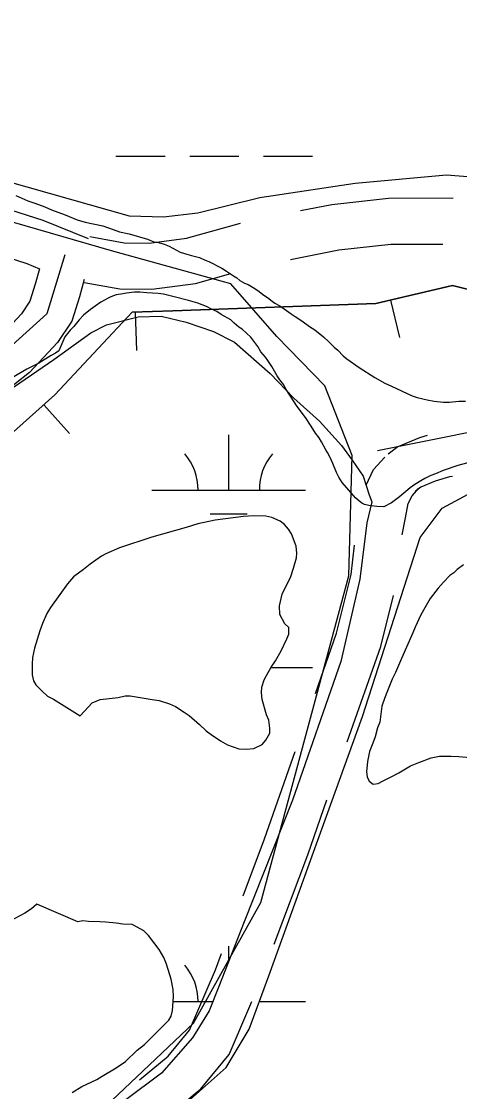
# Model space of a CAD drawing. Extents: x 3445503 to 3483459, y 540493 to 566012.
# Drawn here: x 3466648 to 3466933, y 548533 to 549229 of the extents above; entities that cross this region are included whole.
import ezdxf

# ---------------------------------------------------------------- set-up
doc = ezdxf.new("R2010")
doc.units = 0
for name, color, linetype in [('V-BORW-LINE', 7, 'Continuous'), ('V-ROAD-CNTR', 7, 'Continuous'), ('V-SITE-VEGE', 7, 'Continuous'), ('V-WETL-SWMP', 7, 'Continuous')]:
    doc.layers.add(name, color=color, linetype=linetype)

msp = doc.modelspace()

# ---------------------------------------------------------------- linework, layer by layer
at = {"layer": 'V-BORW-LINE'}
for p, q in [((3466888.22, 549047.39), (3466893.99, 549023.06)), ((3466721.99, 549039.61), (3466722.75, 549014.62)), ((3466662.51, 548979.35), (3466679.16, 548960.7))]:
    msp.add_line(p, q, dxfattribs=at)
for points in [[(3466720.03, 549039.55), (3466746.51, 549040.36), (3466878.64, 549045.12), (3466928.6, 549056.96), (3467103.1, 549012.85), (3467201.16, 548975.42), (3467294.87, 548904.06), (3467367.72, 548783.51), (3467391.05, 548616.54), (3467326.34, 548429.37), (3467274.5, 548300.59), (3467198.02, 548215.41), (3467139.38, 548172.91), (3466996.02, 548188.06), (3466743.16, 548259.11), (3466544, 548310.06), (3466485.39, 548359.68), (3466472.67, 548442.32), (3466444.86, 548605.42), (3466457.29, 548717.72), (3466547.64, 548876.81), (3466669.64, 548985.71), (3466720.03, 549039.55)], [(3467029.27, 549031.51), (3466928.6, 549056.96), (3466878.64, 549045.12), (3466746.51, 549040.36), (3466720.03, 549039.55)], [(3466720.03, 549039.55), (3466669.64, 548985.71), (3466547.64, 548876.81), (3466457.29, 548717.72), (3466444.86, 548605.42), (3466472.67, 548442.32), (3466485.39, 548359.68), (3466544, 548310.06), (3466743.16, 548259.11), (3466947.33, 548201.74)]]:
    msp.add_lwpolyline(points, dxfattribs=at)
at = {"layer": 'V-ROAD-CNTR'}
for points in [[(3466879.8, 548949.59), (3466982.68, 548970.19), (3467120.15, 549005.79), (3467157.43, 549020.81), (3467223.16, 549030.94), (3467282.72, 549038.37), (3467345.32, 549050.13), (3467382.61, 549083.52), (3467447.06, 549157.34), (3467514.94, 549262.94), (3467598.3, 549370.65), (3467644.35, 549446.62), (3467705.07, 549514.19), (3467775.76, 549623.88), (3467829.59, 549669.42), (3467868.15, 549677.3), (3467945.3, 549671.1), (3468204.49, 549609.21), (3468364.09, 549573.5), (3468501.31, 549533.7)], [(3466562.56, 547860.67), (3466459.32, 547928.55), (3466300.48, 548017.95), (3466282.87, 548032.76), (3466270.93, 548052.65), (3466271.09, 548097.28), (3466327.38, 548270.5), (3466373.11, 548315.21), (3466436.12, 548371.6), (3466545.39, 548429.99), (3466686.15, 548507.15), (3466759.97, 548577.04), (3466803.84, 548655.61), (3466861.08, 548867.98), (3466863.2, 548946.27), (3466845.45, 548991.62), (3466814.27, 549023.68), (3466784.25, 549057.9), (3466706.44, 549079.36), (3466577.36, 549116.64), (3466478.58, 549135.21), (3466363.82, 549172.42), (3465951.36, 549278.7)], [(3466026.45, 549265.19), (3466176.13, 549227.42), (3466338.81, 549183.18), (3466391.58, 549169.26), (3466507.57, 549138.65), (3466629.61, 549109.68), (3466661.71, 549099.31), (3466691.27, 549087.35)], [(3466829.59, 549105.63), (3466850.02, 549109.68), (3466886.8, 549113.66), (3466928.97, 549113.89)], [(3466692.41, 549088.79), (3466694.74, 549088.27), (3466714.76, 549084.69), (3466731.06, 549084.45), (3466755.25, 549087.57), (3466790.43, 549097.52)], [(3466823.15, 549073.77), (3466854.56, 549080), (3466888.5, 549083.67), (3466922.34, 549083.86)], [(3466676.16, 549076.83), (3466664.47, 549038.51), (3466628.14, 549005.84), (3466559.49, 548952.06), (3466497.58, 548875.36), (3466445.25, 548786.18), (3466426.94, 548743.61), (3466414.56, 548702.04), (3466415.74, 548627.37), (3466425.24, 548497.45), (3466440.58, 548415.08), (3466439.35, 548380.47)], [(3466621.52, 549080.77), (3466651.46, 549071.1), (3466659.53, 549067.83), (3466656.87, 549057.76), (3466653.42, 549046.77), (3466647.84, 549038.47), (3466632.87, 549022.53)], [(3466688.71, 549060.85), (3466685.7, 549049.43), (3466680.74, 549033.64), (3466671.38, 549019.71), (3466653.17, 549000.33), (3466615.54, 548970.84), (3466582.99, 548944.9), (3466558.34, 548923.29), (3466537.7, 548901.9), (3466517.55, 548877.57), (3466500.08, 548849.93), (3466491.51, 548834.79), (3466466.1, 548783.58), (3466447.53, 548734.67), (3466434.78, 548688.44), (3466429.59, 548647.25), (3466428.48, 548594.99), (3466431.75, 548553.39), (3466439.23, 548509.31), (3466451.68, 548447.29), (3466458.15, 548407.21), (3466459.2, 548391.08)], [(3466688.53, 549058.91), (3466688.81, 549058.85), (3466711.88, 549054.73), (3466732.77, 549054.42), (3466761.28, 549058.11), (3466784.26, 549064.6)], [(3466911.97, 548959.27), (3466907.1, 548957.78), (3466893.01, 548951.86), (3466886.68, 548947.19)], [(3466872.3, 548927.08), (3466877.09, 548937.11), (3466884.51, 548945.24)], [(3466928.47, 548932.72), (3466926.56, 548932.37), (3466917.32, 548929.54), (3466907.94, 548925.59), (3466904.49, 548923.05)], [(3466895.79, 548894.78), (3466897.9, 548905.79), (3466899.77, 548915.01), (3466902.23, 548920.16), (3466906.66, 548925.01)], [(3466839.32, 548791.58), (3466853.05, 548830.7), (3466862.64, 548868.89), (3466864.72, 548887.94)], [(3466860.02, 548759.99), (3466881.81, 548822.06), (3466890.14, 548855.24)], [(3466792.17, 548659.76), (3466806.06, 548696.84), (3466826.07, 548753.84)], [(3466812.43, 548628.33), (3466834.26, 548686.61), (3466846.77, 548722.25)], [(3466724.81, 548540.25), (3466743.33, 548555.59), (3466757.32, 548572.48), (3466774.16, 548611.69), (3466778.14, 548622.3)], [(3466738.68, 548513.12), (3466740.83, 548514.56), (3466764.64, 548534.29), (3466783.18, 548556.67), (3466797.95, 548591.05)]]:
    msp.add_lwpolyline(points, dxfattribs=at)
at = {"layer": 'V-SITE-VEGE'}
for points in [[(3466644.18, 549115.42), (3466652.02, 549111.96), (3466656.52, 549110.52), (3466663.05, 549108.08), (3466667.4, 549106.06), (3466676.26, 549102.75), (3466684.24, 549099.58), (3466689.31, 549098.15), (3466700.92, 549095.72), (3466707.59, 549093.28), (3466711.8, 549091.84), (3466718.04, 549090.41), (3466729.94, 549086.96), (3466734.15, 549085.38), (3466737.19, 549084.96), (3466740.82, 549083.81), (3466744.16, 549082.37), (3466751.27, 549078.62), (3466755.62, 549077.18), (3466758.52, 549076.47), (3466763.89, 549075.03), (3466767.52, 549073.3), (3466769.99, 549072.59), (3466778.27, 549068.12), (3466781.46, 549066.1), (3466785.96, 549063.21), (3466788.14, 549061.77), (3466790.17, 549060.18), (3466793.22, 549058.45), (3466795.55, 549057.44), (3466798.74, 549055.57), (3466801.79, 549053.54), (3466805.71, 549050.66), (3466808.18, 549049.07), (3466811.23, 549046.61), (3466812.98, 549045.46), (3466816.17, 549043.58), (3466818.93, 549041.71), (3466823.43, 549038.53), (3466826.05, 549036.66), (3466830.55, 549033.91), (3466835.49, 549030.31), (3466838.83, 549027.99), (3466844.64, 549023.52), (3466848.13, 549020.34), (3466851.62, 549016.87), (3466853.8, 549014.85), (3466857.29, 549011.23), (3466859.76, 549009.21), (3466867.75, 549003.58), (3466877.91, 548996.95), (3466884.6, 548993.34), (3466888.95, 548991.47), (3466902.3, 548985.13), (3466905.64, 548983.98), (3466912.17, 548982.55), (3466916.67, 548981.69), (3466922.75, 548980.98), (3466926.67, 548980.99), (3466932.61, 548981.59), (3466937.1, 548981.6)], [(3466943.31, 548942.78), (3466932.15, 548939.84), (3466922.45, 548936.62), (3466917.53, 548934.44), (3466914.48, 548933.27), (3466910.58, 548931.37), (3466907.97, 548929.92), (3466904.07, 548927.44), (3466901.03, 548925.26), (3466894.09, 548919.44), (3466888.88, 548915.51), (3466883.81, 548912.88), (3466879.32, 548913.02), (3466874.1, 548913.72), (3466871.34, 548914.44), (3466869.46, 548915.31), (3466867.13, 548917.18), (3466865.39, 548918.77), (3466856.66, 548928.75), (3466854.48, 548932.22), (3466853.02, 548935.26), (3466850.68, 548941.06), (3466848.93, 548944.96), (3466847.18, 548948.29), (3466846.02, 548950.03), (3466843.25, 548955.24), (3466841.64, 548957.84), (3466839.32, 548960.88), (3466836.55, 548965.36), (3466832.76, 548971.01), (3466827.38, 548978.24), (3466823.16, 548984.89), (3466819.81, 548989.96), (3466818.64, 548992.28), (3466816.17, 548995.46), (3466814.42, 548998.21), (3466810.92, 549004.14), (3466808.3, 549008.19), (3466806.7, 549010.36), (3466803.79, 549013.83), (3466801.75, 549017.16), (3466797.24, 549023.38), (3466791.57, 549028.44), (3466789.54, 549029.88), (3466786.48, 549032.48), (3466784.3, 549034.65), (3466777.92, 549038.11), (3466775.01, 549039.98), (3466771.67, 549041.57), (3466768.48, 549043.3), (3466762.68, 549045.31), (3466756.58, 549047.18), (3466747.3, 549049.61), (3466740.48, 549051.19), (3466736.85, 549051.76), (3466729.6, 549052.17), (3466724.97, 549052.59), (3466721.48, 549052.58), (3466716.27, 549051.99), (3466712.65, 549051.25), (3466709.6, 549050.81), (3466706.13, 549049.49), (3466704.25, 549048.62), (3466699.62, 549046), (3466695.85, 549043.52), (3466692.82, 549041.19), (3466688.33, 549037.56), (3466685.44, 549034.65), (3466681.98, 549030.15), (3466679.66, 549027.82), (3466676.2, 549023.46), (3466672.31, 549014.31), (3466670.14, 549012.86), (3466667.25, 549011.26), (3466659.14, 549006.3), (3466651.47, 549002.37), (3466637.73, 548994.5)], [(3466935.8, 548875.1), (3466931.63, 548872.2), (3466929.44, 548869.97), (3466926.8, 548868.19), (3466922.64, 548863.96), (3466919.14, 548859.96), (3466914.11, 548853.29), (3466908.02, 548842.64), (3466904.32, 548834.67), (3466902.81, 548830.9), (3466895.43, 548814.28), (3466891.53, 548805.2), (3466889.36, 548800.76), (3466886.32, 548793.23), (3466884.38, 548788.14), (3466882.65, 548783.26), (3466881.19, 548772.87), (3466879.67, 548769.11), (3466878.17, 548763.35), (3466876.66, 548759.15), (3466874.49, 548753.83), (3466873.22, 548747.2), (3466872.61, 548740.57), (3466873.08, 548737.26), (3466874.2, 548734.4), (3466876.87, 548732.43), (3466880.18, 548732.9), (3466883.04, 548734.46), (3466888.98, 548737.38), (3466893.59, 548739.85), (3466901.29, 548744.33), (3466906.57, 548746.58), (3466914.71, 548749.73), (3466920.01, 548750.66), (3466927.73, 548750.72), (3466932.59, 548750.54), (3466940.11, 548749.93)], [(3466680.83, 548531.92), (3466687.2, 548535.72), (3466696.88, 548540.43), (3466700.4, 548542.45), (3466709.62, 548548.04), (3466715.56, 548552.06), (3466723.23, 548559.41), (3466728.05, 548563.2), (3466734.41, 548569.44), (3466743.83, 548579.01), (3466745.35, 548581.67), (3466746.21, 548585.21), (3466746.8, 548594.05), (3466746.76, 548598.91), (3466745.38, 548605.74), (3466742.44, 548615.43), (3466740.63, 548619.83), (3466737.5, 548624.89), (3466730.58, 548634.11), (3466727.47, 548637.18), (3466723.25, 548639.57), (3466719.93, 548641.31), (3466713.96, 548641.48), (3466709.54, 548642.11), (3466702.91, 548642.72), (3466698.94, 548642.91), (3466691.65, 548643.07), (3466687.89, 548643.49), (3466684.58, 548643.02), (3466657.99, 548654.51), (3466654.48, 548651.39), (3466650.09, 548648.49), (3466640.42, 548643.33)]]:
    msp.add_lwpolyline(points, dxfattribs=at)
msp.add_lwpolyline([(3466693.83, 548785.3), (3466699.11, 548787.55), (3466710.81, 548788.97), (3466715.44, 548789.89), (3466718.75, 548789.91), (3466732.9, 548787.6), (3466737.54, 548786.97), (3466744.18, 548784.82), (3466748.17, 548783.08), (3466753.94, 548779.37), (3466757.05, 548777.19), (3466763.72, 548771.28), (3466768.17, 548767.12), (3466771.5, 548764.72), (3466777.5, 548760.79), (3466782.15, 548758.18), (3466789.46, 548755.58), (3466794.32, 548755.18), (3466799.18, 548755.66), (3466804.68, 548758.35), (3466807.08, 548761.02), (3466809.7, 548765.68), (3466809.67, 548769), (3466808.97, 548774.07), (3466807.4, 548777.59), (3466804.67, 548787.5), (3466804.19, 548792.14), (3466804.38, 548795.67), (3466805.89, 548800.32), (3466807.41, 548803.2), (3466810.46, 548808.53), (3466813.3, 548812.75), (3466817, 548819.18), (3466820.69, 548826.93), (3466822, 548830.04), (3466821.96, 548834.45), (3466819.29, 548836.86), (3466816.15, 548842.8), (3466815.89, 548848.54), (3466817.59, 548856.06), (3466823.24, 548867.59), (3466824.97, 548872.9), (3466826.9, 548879.76), (3466827.1, 548882.85), (3466826.84, 548887.27), (3466823.69, 548895.41), (3466821.67, 548898.27), (3466819.22, 548901.34), (3466816.33, 548903.53), (3466811.01, 548905.91), (3466807.03, 548906.77), (3466799.08, 548907.14), (3466792.46, 548906.65), (3466773.93, 548904.29), (3466762.69, 548901.78), (3466755.2, 548899.51), (3466732.73, 548893.15), (3466711.8, 548886.14), (3466702.78, 548882.31), (3466699.92, 548880.74), (3466692.68, 548875.6), (3466688.29, 548872.04), (3466681.7, 548867.35), (3466677.76, 548862.9), (3466672.96, 548855.8), (3466666.84, 548847.36), (3466664.44, 548843.58), (3466661.62, 548836.94), (3466659.9, 548832.29), (3466656.45, 548821), (3466655.18, 548814.8), (3466654.76, 548810.61), (3466654.82, 548803.54), (3466655.73, 548799.79), (3466657.3, 548797.15), (3466661.09, 548793.21), (3466664.87, 548789.71), (3466668.86, 548787.75), (3466686.17, 548776.85)], close=True, dxfattribs=at)
at = {"layer": 'V-WETL-SWMP'}
for p, q in [((3466709.44, 549141.07), (3466741.44, 549141.07)), ((3466757.44, 549141.07), (3466789.44, 549141.07)), ((3466805.44, 549141.07), (3466837.44, 549141.07)), ((3466782.84, 548923.83), (3466782.84, 548959.83)), ((3466732.84, 548923.83), (3466832.84, 548923.83)), ((3466770.84, 548908.4), (3466794.84, 548908.4)), ((3466810.39, 548808.4), (3466837.43, 548808.4)), ((3466782.84, 548617.34), (3466782.84, 548627.15)), ((3466746.61, 548591.15), (3466772.57, 548591.15)), ((3466802.82, 548591.15), (3466832.85, 548591.15))]:
    msp.add_line(p, q, dxfattribs=at)
for points in [[(3466963.12, 549125.53), (3466924.58, 549128.68), (3466865.16, 549123.29), (3466803.13, 549113.96), (3466762.67, 549104.04), (3466740.47, 549101.36), (3466718.26, 549101.95), (3466599.29, 549135.57), (3466511.7, 549155.56), (3466492.09, 549163.34), (3466484.87, 549175.08), (3466476.91, 549216.85), (3466465.64, 549274.3)], [(3466628, 548980.8), (3466669.06, 549008.68), (3466693.17, 549026.05), (3466703.28, 549031.31), (3466723.83, 549036.59), (3466738.85, 549036.96), (3466755.19, 549033.09), (3466772.84, 549026.94), (3466786.57, 549020.12), (3466809.82, 548999.62), (3466825.21, 548983.67), (3466841.91, 548968.7), (3466856.32, 548952.74), (3466863.2, 548943.29), (3466870.42, 548932.86), (3466874.37, 548920.79), (3466876.02, 548916.23), (3466872.79, 548902.5), (3466868.33, 548865.92), (3466855.75, 548812.33), (3466824.34, 548722.12), (3466792.9, 548643.01), (3466776.37, 548600.84), (3466770.21, 548585.15), (3466759.17, 548567.49), (3466738.99, 548544.57), (3466690.12, 548507.86)], [(3466757.68, 548527.32), (3466781.14, 548548.29), (3466796.1, 548573.17), (3466809.06, 548607.84), (3466869.99, 548776.59), (3466907.55, 548893.01), (3466921.87, 548912), (3466938.83, 548921.2), (3466964.29, 548927.81), (3467008.7, 548935.78), (3467098.16, 548954.33), (3467146.47, 548967.54), (3467177.19, 548965.02), (3467203.36, 548953.33), (3467234.79, 548929.25), (3467268.89, 548890.8), (3467326.62, 548809.29), (3467344.32, 548790.4), (3467370, 548723.17), (3467382.65, 548644.8), (3467380.88, 548578.8), (3467369.96, 548513.43)], [(3466935.8, 548875.1), (3466931.63, 548872.2), (3466929.44, 548869.97), (3466926.8, 548868.19), (3466922.64, 548863.96), (3466919.14, 548859.96), (3466914.11, 548853.29), (3466908.02, 548842.64), (3466904.32, 548834.67), (3466902.81, 548830.9), (3466895.43, 548814.28), (3466891.53, 548805.2), (3466889.36, 548800.76), (3466886.32, 548793.23), (3466884.38, 548788.14), (3466882.65, 548783.26), (3466881.19, 548772.87), (3466879.67, 548769.11), (3466878.17, 548763.35), (3466876.66, 548759.15), (3466874.49, 548753.83), (3466873.22, 548747.2), (3466872.61, 548740.57), (3466873.08, 548737.26), (3466874.2, 548734.4), (3466876.87, 548732.43), (3466880.18, 548732.9), (3466883.04, 548734.46), (3466888.98, 548737.38), (3466893.59, 548739.85), (3466901.29, 548744.33), (3466906.57, 548746.58), (3466914.71, 548749.73), (3466920.01, 548750.66), (3466927.73, 548750.72), (3466932.59, 548750.54), (3466940.11, 548749.93)], [(3466680.83, 548531.92), (3466687.2, 548535.72), (3466696.88, 548540.43), (3466700.4, 548542.45), (3466709.62, 548548.04), (3466715.56, 548552.07), (3466723.23, 548559.41), (3466728.05, 548563.2), (3466734.41, 548569.44), (3466743.83, 548579.01), (3466745.35, 548581.67), (3466746.21, 548585.21), (3466746.8, 548594.05), (3466746.76, 548598.91), (3466745.38, 548605.74), (3466742.43, 548615.43), (3466740.63, 548619.83), (3466737.5, 548624.89), (3466730.58, 548634.11), (3466727.47, 548637.18), (3466723.25, 548639.57), (3466719.93, 548641.31), (3466713.96, 548641.48), (3466709.54, 548642.11), (3466702.91, 548642.72), (3466698.94, 548642.91), (3466691.65, 548643.07), (3466687.89, 548643.49), (3466684.58, 548643.02), (3466657.99, 548654.51), (3466654.48, 548651.39), (3466650.09, 548648.49), (3466640.42, 548643.33)]]:
    msp.add_lwpolyline(points, dxfattribs=at)
msp.add_lwpolyline([(3466693.83, 548785.3), (3466699.11, 548787.55), (3466710.81, 548788.97), (3466715.44, 548789.89), (3466718.75, 548789.91), (3466732.9, 548787.6), (3466737.54, 548786.97), (3466744.18, 548784.82), (3466748.17, 548783.08), (3466753.94, 548779.37), (3466757.05, 548777.19), (3466763.72, 548771.28), (3466768.17, 548767.12), (3466771.5, 548764.72), (3466777.5, 548760.79), (3466782.15, 548758.18), (3466789.46, 548755.58), (3466794.32, 548755.18), (3466799.18, 548755.66), (3466804.68, 548758.35), (3466807.08, 548761.02), (3466809.7, 548765.68), (3466809.67, 548768.99), (3466808.97, 548774.07), (3466807.4, 548777.59), (3466804.67, 548787.5), (3466804.19, 548792.14), (3466804.38, 548795.67), (3466805.89, 548800.32), (3466807.41, 548803.2), (3466810.46, 548808.53), (3466813.3, 548812.74), (3466817, 548819.18), (3466820.69, 548826.94), (3466822, 548830.04), (3466821.96, 548834.45), (3466819.29, 548836.86), (3466816.15, 548842.8), (3466815.89, 548848.54), (3466817.59, 548856.06), (3466823.24, 548867.59), (3466824.97, 548872.9), (3466826.9, 548879.76), (3466827.1, 548882.85), (3466826.84, 548887.27), (3466823.69, 548895.41), (3466821.68, 548898.27), (3466819.22, 548901.34), (3466816.33, 548903.53), (3466811.02, 548905.91), (3466807.03, 548906.77), (3466799.08, 548907.14), (3466792.46, 548906.65), (3466773.93, 548904.29), (3466762.69, 548901.78), (3466755.2, 548899.51), (3466732.73, 548893.15), (3466711.8, 548886.14), (3466702.78, 548882.31), (3466699.92, 548880.74), (3466692.67, 548875.61), (3466688.29, 548872.04), (3466681.7, 548867.35), (3466677.76, 548862.9), (3466672.96, 548855.8), (3466666.84, 548847.36), (3466664.44, 548843.58), (3466661.62, 548836.94), (3466659.9, 548832.29), (3466656.45, 548821), (3466655.18, 548814.8), (3466654.77, 548810.6), (3466654.82, 548803.54), (3466655.74, 548799.79), (3466657.3, 548797.16), (3466661.09, 548793.21), (3466664.87, 548789.71), (3466668.86, 548787.75), (3466686.17, 548776.85)], close=True, dxfattribs=at)
for centre, start, end in [((3466727.6, 548924.3), 359.22818, 40.77184), ((3466838.08, 548924.3), 139.22818, 180.77184), ((3466727.6, 548591.63), 359.22818, 40.77184), ((3466838.09, 548591.63), 180.66228, 180.77184)]:
    msp.add_arc(centre, 35.25, start, end, dxfattribs=at)

doc.saveas('drawing.dxf')
